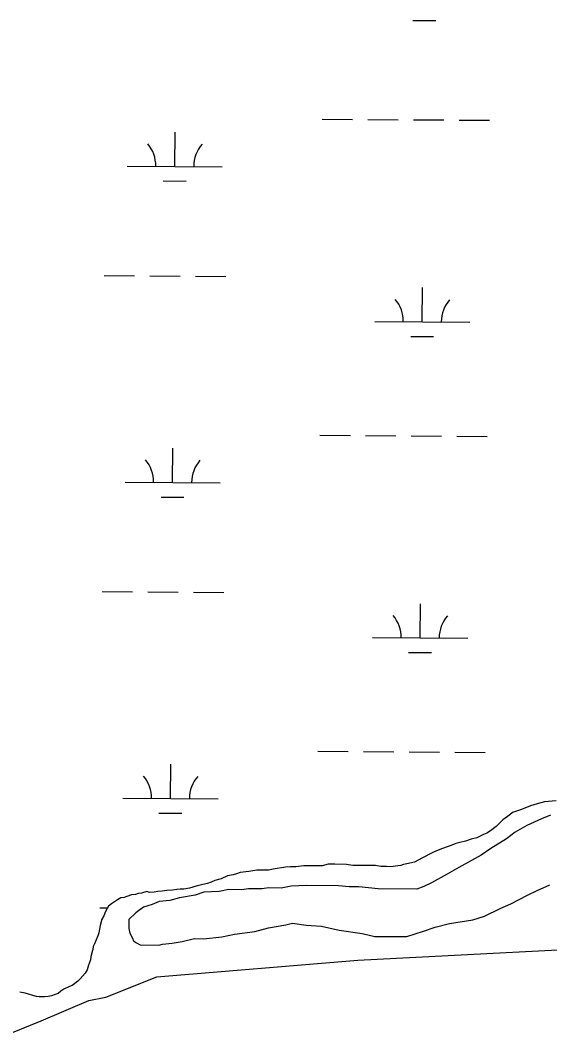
# Model space of a CAD drawing. Extents: x 3172231 to 3210228, y 940198 to 965780.
# Drawn here: x 3181140 to 3181697, y 961697 to 962768 of the extents above; entities that cross this region are included whole.
import ezdxf

# ---------------------------------------------------------------- set-up
doc = ezdxf.new("R2010")
doc.units = 0
for name, color, linetype in [('V-SITE-VEGE', 7, 'Continuous'), ('V-TOPO-SHOR', 7, 'Continuous'), ('V-WETL-SWMP', 7, 'Continuous')]:
    doc.layers.add(name, color=color, linetype=linetype)

msp = doc.modelspace()

# ---------------------------------------------------------------- linework, layer by layer
at = {"layer": 'V-SITE-VEGE'}
msp.add_lwpolyline([(3181697.652, 961931.507), (3181688.444, 961927.516), (3181673.096, 961920.522), (3181660.806, 961913.499), (3181651.574, 961906.45), (3181635.179, 961896.408), (3181624.927, 961889.367), (3181601.373, 961876.334), (3181589.083, 961869.311), (3181572.699, 961860.288), (3181564.511, 961856.286), (3181557.353, 961853.294), (3181516.598, 961853.661), (3181496.239, 961855.881), (3181486.052, 961855.973), (3181474.854, 961857.093), (3181441.232, 961857.394), (3181424.919, 961856.524), (3181414.714, 961854.576), (3181401.468, 961854.699), (3181394.326, 961853.74), (3181380.062, 961853.869), (3181372.923, 961852.915), (3181359.676, 961853.034), (3181349.469, 961851.09), (3181333.159, 961850.216), (3181323.961, 961847.244), (3181307.633, 961844.332), (3181297.417, 961841.366), (3181286.2, 961840.449), (3181279.04, 961837.457), (3181269.845, 961834.481), (3181261.639, 961828.444), (3181254.442, 961821.376), (3181254.36, 961812.205), (3181255.333, 961807.101), (3181258.343, 961801.979), (3181259.335, 961798.913), (3181262.374, 961796.849), (3181266.431, 961794.774), (3181285.789, 961794.6), (3181289.872, 961795.583), (3181300.069, 961796.509), (3181310.277, 961798.455), (3181323.55, 961801.394), (3181332.719, 961801.312), (3181352.097, 961803.173), (3181365.37, 961806.112), (3181386.792, 961808.975), (3181401.093, 961812.924), (3181419.46, 961815.816), (3181426.609, 961817.788), (3181440.855, 961815.621), (3181457.149, 961814.458), (3181475.452, 961810.216), (3181499.876, 961806.94), (3181513.092, 961803.765), (3181546.714, 961803.462), (3181564.091, 961809.42), (3181576.355, 961813.385), (3181591.674, 961817.323), (3181616.162, 961821.177), (3181628.425, 961825.142), (3181644.801, 961833.148), (3181656.053, 961838.141), (3181673.457, 961847.154), (3181683.69, 961852.157), (3181696.99, 961858.152)], dxfattribs=at)
at = {"layer": 'V-TOPO-SHOR'}
msp.add_lwpolyline([(3181119.16, 961697.17), (3181162.152, 961714.959), (3181212.31, 961736.309), (3181230.214, 961739.843), (3181283.951, 961761.184), (3181495.154, 961778.557), (3181820.883, 961795.646), (3181946.173, 961806.074), (3181999.875, 961813.099), (3182053.559, 961812.966), (3182071.436, 961805.764)], dxfattribs=at)
at = {"layer": 'V-WETL-SWMP'}
for p, q in [((3181553.154, 962767.866), (3181577.153, 962767.703)), ((3181457.599, 962663.874), (3181489.599, 962663.657)), ((3181505.598, 962663.548), (3181537.598, 962663.33)), ((3181553.597, 962663.221), (3181585.597, 962663.003)), ((3181601.596, 962662.894), (3181633.595, 962662.676)), ((3181302.666, 962614.186), (3181302.911, 962650.185)), ((3181252.667, 962614.526), (3181352.665, 962613.846)), ((3181290.561, 962598.837), (3181314.56, 962598.674)), ((3181228.474, 962499.256), (3181260.473, 962499.038)), ((3181276.473, 962498.93), (3181308.472, 962498.712)), ((3181324.471, 962498.603), (3181356.471, 962498.385)), ((3181562.994, 962450.548), (3181563.239, 962486.547)), ((3181512.995, 962450.888), (3181612.993, 962450.208)), ((3181550.889, 962435.199), (3181574.888, 962435.036)), ((3181455.335, 962331.207), (3181487.334, 962330.989)), ((3181503.334, 962330.88), (3181535.333, 962330.663)), ((3181551.333, 962330.554), (3181583.332, 962330.336)), ((3181599.332, 962330.227), (3181631.331, 962330.009)), ((3181300.401, 962281.519), (3181300.646, 962317.518)), ((3181250.402, 962281.859), (3181350.4, 962281.178)), ((3181288.296, 962266.17), (3181312.296, 962266.006)), ((3181226.209, 962166.589), (3181258.208, 962166.371)), ((3181274.208, 962166.262), (3181306.207, 962166.044)), ((3181322.207, 962165.936), (3181354.206, 962165.718)), ((3181560.729, 962117.881), (3181560.974, 962153.88)), ((3181510.73, 962118.221), (3181610.728, 962117.54)), ((3181548.624, 962102.532), (3181572.624, 962102.368)), ((3181453.07, 961998.54), (3181485.07, 961998.322)), ((3181501.069, 961998.213), (3181533.069, 961997.995)), ((3181549.068, 961997.886), (3181581.067, 961997.669)), ((3181597.067, 961997.56), (3181629.066, 961997.342)), ((3181298.137, 961948.851), (3181298.382, 961984.85)), ((3181248.138, 961949.192), (3181348.135, 961948.511)), ((3181286.032, 961933.502), (3181310.031, 961933.339)), ((3181223.945, 961833.922), (3181232.14, 961833.866))]:
    msp.add_line(p, q, dxfattribs=at)
for points in [[(3181703.941, 961946.277), (3181691.57, 961945.247), (3181683.657, 961943.242), (3181680.196, 961942.241), (3181676.735, 961941.241), (3181667.343, 961937.251), (3181657.949, 961934.251), (3181654.987, 961931.767), (3181650.049, 961928.287), (3181647.58, 961926.299), (3181640.673, 961919.348), (3181634.748, 961914.875), (3181630.796, 961912.387), (3181627.337, 961910.891), (3181620.418, 961907.405), (3181614.484, 961905.901), (3181608.551, 961903.902), (3181602.616, 961902.399), (3181598.165, 961901.394), (3181594.21, 961899.897), (3181584.322, 961896.401), (3181577.896, 961893.906), (3181573.943, 961891.913), (3181570.483, 961890.417), (3181566.036, 961887.929), (3181563.071, 961886.434), (3181554.671, 961881.953), (3181546.759, 961879.948), (3181543.296, 961879.442), (3181540.329, 961878.443), (3181537.361, 961877.938), (3181529.94, 961876.925), (3181525.484, 961877.405), (3181519.545, 961877.387), (3181513.602, 961878.358), (3181505.188, 961878.331), (3181497.764, 961878.307), (3181493.31, 961878.293), (3181489.845, 961878.282), (3181483.408, 961879.251), (3181471.032, 961879.707), (3181464.103, 961879.685), (3181457.674, 961878.179), (3181446.785, 961878.145), (3181442.33, 961878.131), (3181438.371, 961878.118), (3181429.96, 961877.101), (3181424.516, 961877.084), (3181419.073, 961876.572), (3181406.211, 961874.551), (3181401.264, 961873.545), (3181392.85, 961873.518), (3181388.891, 961873.506), (3181380.482, 961871.994), (3181371.576, 961870.976), (3181367.621, 961869.478), (3181364.16, 961868.478), (3181358.223, 961867.469), (3181351.304, 961864.477), (3181344.876, 961862.477), (3181340.921, 961860.979), (3181336.966, 961859.482), (3181332.02, 961858.476), (3181325.097, 961856.474), (3181321.635, 961855.473), (3181318.174, 961854.472), (3181312.238, 961853.464), (3181308.278, 961853.451), (3181304.815, 961852.945), (3181300.362, 961852.436), (3181294.425, 961851.922), (3181289.477, 961851.411), (3181285.024, 961850.902)], [(3181285.024, 961850.902), (3181281.066, 961850.395), (3181276.118, 961849.884), (3181273.145, 961850.864), (3181267.706, 961849.362), (3181264.243, 961848.856), (3181261.276, 961847.857), (3181257.318, 961847.349), (3181252.373, 961845.849), (3181249.407, 961844.849), (3181245.944, 961844.343), (3181242.486, 961842.353), (3181236.066, 961837.878), (3181233.104, 961835.393), (3181229.657, 961829.938), (3181228.186, 961825.479), (3181225.725, 961821.017), (3181225.727, 961820.522), (3181224.259, 961815.072), (3181222.798, 961807.644), (3181221.819, 961804.176), (3181218.399, 961795.906), (3181216.905, 961793.271), (3181216.421, 961789.805), (3181214.95, 961785.346), (3181214.465, 961782.375), (3181213.981, 961778.909), (3181212.018, 961773.458), (3181210.549, 961768.504), (3181208.581, 961765.033), (3181203.155, 961759.076), (3181200.688, 961756.594), (3181197.726, 961754.109), (3181194.763, 961752.12), (3181191.797, 961751.121), (3181185.867, 961748.132), (3181182.903, 961746.143), (3181179.942, 961743.659), (3181176.975, 961742.66), (3181173.02, 961741.162), (3181169.557, 961740.656), (3181165.599, 961740.149), (3181160.155, 961740.131), (3181157.184, 961740.617), (3181153.221, 961741.594), (3181148.762, 961743.065), (3181145.294, 961744.043), (3181139.847, 961745.016)]]:
    msp.add_lwpolyline(points, dxfattribs=at)
for centre, start, end in [((3181247.427, 962615.037), 358.838165, 40.381824), ((3181357.911, 962614.285), 138.838162, 180.381821), ((3181507.755, 962451.399), 358.838165, 40.381824), ((3181618.239, 962450.647), 138.838162, 180.381821), ((3181245.163, 962282.369), 358.838165, 40.381824), ((3181355.646, 962281.617), 138.838162, 180.381821), ((3181505.491, 962118.732), 358.838165, 40.381824), ((3181615.974, 962117.98), 138.838162, 180.381821), ((3181242.898, 961949.702), 358.838165, 40.381824), ((3181353.381, 961948.95), 138.838162, 180.381821)]:
    msp.add_arc(centre, 35.246, start, end, dxfattribs=at)

doc.saveas('drawing.dxf')
